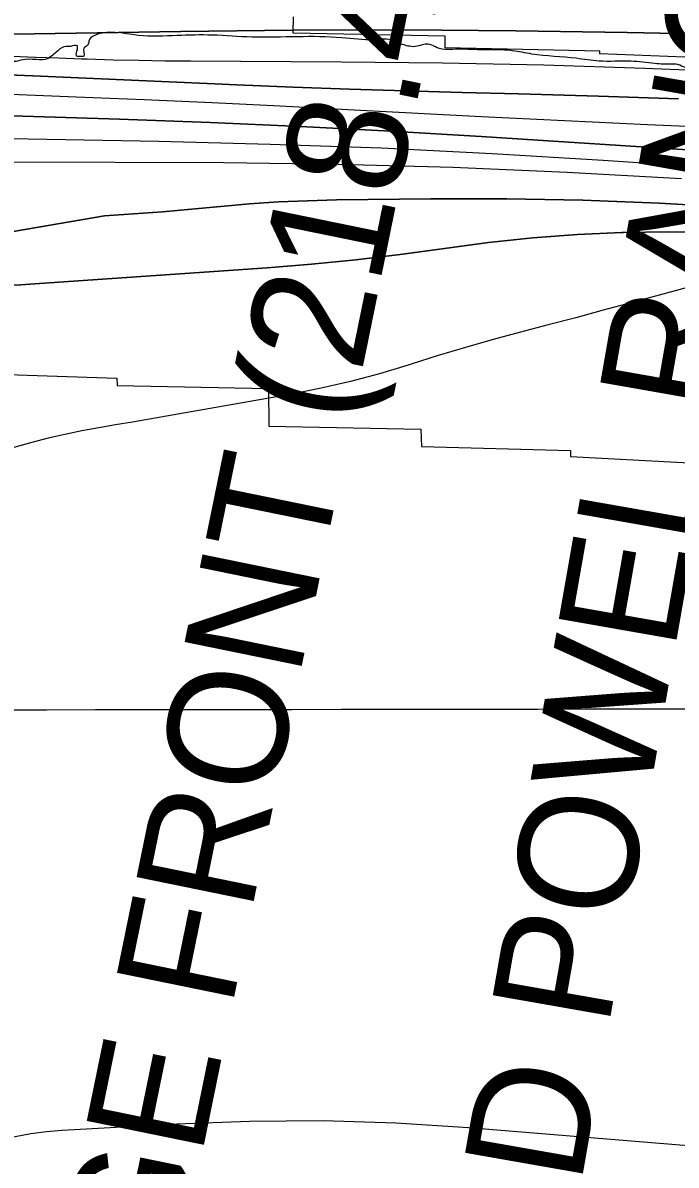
# Model space of a CAD drawing. Extents: x 3297753 to 3335611, y 652252 to 677623.
# Drawn here: x 3328455 to 3329002, y 672429 to 673384 of the extents above; entities that cross this region are included whole.
import ezdxf

# ---------------------------------------------------------------- set-up
doc = ezdxf.new("R2010")
doc.units = 0
for name, color, linetype in [('V-CHAN-NAID', 7, 'Continuous'), ('V-GRID-MAJR', 7, 'Continuous'), ('V-RIVR-EDGE', 7, 'Continuous'), ('V-RRAP-RVMT', 7, 'Continuous'), ('V-TOPO-DPTH', 7, 'Continuous'), ('V-TOPO-MAJR', 7, 'Continuous'), ('V-TOPO-MINR', 7, 'Continuous'), ('V-TOPO-WATR', 7, 'Continuous')]:
    doc.layers.add(name, color=color, linetype=linetype)

msp = doc.modelspace()

# ---------------------------------------------------------------- linework, layer by layer
at = {"layer": 'V-GRID-MAJR'}
msp.add_spline([(3301861.41, 672784.17), (3307118.42, 672787.61), (3312375.44, 672791.81), (3317632.45, 672796.78), (3322889.47, 672802.52), (3328146.48, 672809.02), (3333403.5, 672816.28)], degree=3, dxfattribs=at)
at = {"layer": 'V-RIVR-EDGE'}
msp.add_spline([(3333404.46, 672151.66), (3333402.46, 672152.3), (3333395.88, 672157.35), (3333385.45, 672170.57), (3333376.18, 672186.1), (3333371.14, 672188.05), (3333344.41, 672200.14), (3333332.01, 672204.44), (3333331.63, 672206.76), (3333330.86, 672209.09), (3333309.55, 672215.74), (3333291.34, 672223.93), (3333282.43, 672228.99), (3333277.41, 672235.98), (3333273.93, 672239.48), (3333266.56, 672239.89), (3333258.82, 672243.79), (3333251.85, 672249.62), (3333239.08, 672261.67), (3333232.51, 672271.38), (3333221.29, 672281.88), (3333206.59, 672297.43), (3333195.37, 672307.54), (3333174.47, 672321.55), (3333138.46, 672343.75), (3333100.88, 672361.29), (3333050.5, 672374.6), (3333011.36, 672384.01), (3332994.68, 672384.82), (3332965.22, 672387.22), (3332964.44, 672385.67), (3332965.2, 672382.57), (3332970.24, 672379.45), (3332970.62, 672377.51), (3332962.48, 672377.15), (3332958.6, 672376.38), (3332953.93, 672372.9), (3332948.12, 672373.3), (3332928.35, 672378.39), (3332915.17, 672380.75), (3332903.94, 672388.15), (3332899.69, 672392.43), (3332895.82, 672393.99), (3332893.87, 672392.05), (3332889.6, 672388.19), (3332888.04, 672386.64), (3332884.94, 672387.81), (3332882.23, 672390.92), (3332875.65, 672392.87), (3332865.17, 672390.96), (3332860.51, 672389.81), (3332850.05, 672393.71), (3332835.33, 672399.57), (3332830.29, 672400.74), (3332818.27, 672400), (3332813.62, 672400.78), (3332806.65, 672405.07), (3332803.55, 672408.56), (3332794.64, 672411.69), (3332787.66, 672410.93), (3332771.36, 672405.93), (3332758.56, 672402.86), (3332757.4, 672405.19), (3332756.63, 672407.9), (3332750.03, 672407.15), (3332747.31, 672404.83), (3332746.52, 672399.01), (3332744.19, 672397.85), (3332730.24, 672399.83), (3332725.59, 672403.72), (3332724.82, 672406.04), (3332720.17, 672407.61), (3332709.71, 672411.51), (3332698.1, 672420.85), (3332690.36, 672428.23), (3332685.33, 672430.19), (3332676.41, 672431.37), (3332671.38, 672433.71), (3332665.57, 672438.38), (3332658.98, 672439.95), (3332648.91, 672445.4), (3332634.57, 672449.31), (3332625.28, 672455.15), (3332608.24, 672466.44), (3332593.54, 672479.66), (3332572.63, 672493.29), (3332563.73, 672499.52), (3332555.97, 672498.37), (3332550.93, 672500.71), (3332545.13, 672506.93), (3332542.81, 672508.49), (3332533.5, 672509.28), (3332528.08, 672509.3), (3332519.93, 672508.93), (3332511.01, 672509.73), (3332502.88, 672514.4), (3332496.69, 672519.07), (3332490.9, 672529.17), (3332486.24, 672530.34), (3332463.77, 672535.83), (3332446.72, 672541.3), (3332432, 672551.03), (3332419.21, 672554.16), (3332412.25, 672560.39), (3332409.54, 672563.5), (3332406.06, 672565.06), (3332394.82, 672568.19), (3332362.25, 672570.59), (3332336.67, 672578.02), (3332302.17, 672584.32), (3332293.26, 672586.66), (3332291.71, 672587.06), (3332291.31, 672583.95), (3332300.21, 672576.56), (3332326.56, 672565.25), (3332326.94, 672562.15), (3332323.05, 672560.61), (3332299.04, 672570.75), (3332293.61, 672570.76), (3332284.3, 672570.79), (3332273.82, 672566.55), (3332268.39, 672566.17), (3332262.97, 672569.68), (3332259.48, 672570.46), (3332244.74, 672570.11), (3332224.21, 672577.92), (3332207.15, 672581.45), (3332203.67, 672584.17), (3332198.24, 672584.96), (3332181.95, 672584.61), (3332174.98, 672588.9), (3332166.85, 672593.18), (3332162.97, 672593.19), (3332151.33, 672590.12), (3332147.45, 672590.51), (3332142.81, 672594.02), (3332140.11, 672599.06), (3332133.91, 672601.41), (3332121.11, 672602.6), (3332109.48, 672603.02), (3332100.57, 672605.75), (3332097.48, 672611.58), (3332095.55, 672614.3), (3332085.48, 672620.53), (3332077.73, 672622.87), (3332070.36, 672624.06), (3332064.56, 672628.72), (3332057.2, 672633.78), (3332054.11, 672635.73), (3332049.84, 672635.74), (3332046.34, 672633.04), (3332033.16, 672636.17), (3332026.6, 672645.49), (3332021.56, 672649.38), (3332011.49, 672652.51), (3331983.2, 672659.17), (3331967.69, 672663.09), (3331958.01, 672668.93), (3331944.07, 672676.72), (3331937.49, 672681.39), (3331930.9, 672683.74), (3331921.6, 672687.64), (3331917.33, 672683.77), (3331914.23, 672683.78), (3331908.42, 672686.12), (3331904.93, 672688.84), (3331904.94, 672691.17), (3331904.95, 672695.05), (3331901.46, 672696.22), (3331885.95, 672698.58), (3331855.35, 672711.46), (3331846.05, 672715.36), (3331842.18, 672716.53), (3331839.85, 672714.98), (3331837.9, 672712.66), (3331832.86, 672712.29), (3331822.4, 672716.58), (3331803.04, 672729.81), (3331797.24, 672735.26), (3331796.86, 672739.91), (3331794.93, 672744.57), (3331790.29, 672750.01), (3331783.33, 672758.56), (3331769.4, 672770.23), (3331740.76, 672793.57), (3331727.22, 672806.78), (3331708.25, 672818.47), (3331691.21, 672829.75), (3331669.14, 672842.99), (3331655.19, 672848.07), (3331648.22, 672852.74), (3331642.81, 672857.41), (3331628.1, 672868.69), (3331623.45, 672872.19), (3331616.48, 672877.25), (3331608.73, 672879.6), (3331585.87, 672884.31), (3331561.44, 672886.31), (3331552.53, 672890.98), (3331528.51, 672898.8), (3331477.36, 672917.15), (3331432.81, 672935.1), (3331362.29, 672959.32), (3331327.03, 672972.2), (3331295.65, 672983.53), (3331246.45, 673006.14), (3331223.98, 673014.73), (3331196.86, 673024.49), (3331163.13, 673030.39), (3331113.52, 673041.37), (3331066.62, 673051.57), (3331001.52, 673071.51), (3330949.21, 673087.93), (3330876.35, 673107.11), (3330807.75, 673124.73), (3330774.81, 673132.18), (3330749.22, 673135.73), (3330728.29, 673138.5), (3330708.13, 673141.26), (3330689.52, 673145.19), (3330672.46, 673144.45), (3330668.57, 673142.52), (3330663.92, 673144.09), (3330660.05, 673146.42), (3330653.85, 673147.21), (3330650.74, 673146.06), (3330648.02, 673142.19), (3330645.31, 673143.36), (3330637.95, 673148.42), (3330632.91, 673148.43), (3330615.85, 673149.25), (3330602.66, 673148.5), (3330597.63, 673152.01), (3330587.95, 673158.24), (3330583.69, 673160.19), (3330582.52, 673158.64), (3330579.42, 673157.09), (3330570.5, 673158.28), (3330550.74, 673165.31), (3330534.06, 673162.25), (3330501.87, 673163.88), (3330463.88, 673168.24), (3330441.01, 673173.34), (3330405.73, 673178.46), (3330360.77, 673187.5), (3330332.48, 673194.55), (3330303, 673194.23), (3330290.99, 673195.42), (3330284.79, 673200.09), (3330275.1, 673202.83), (3330262.31, 673205.58), (3330242.55, 673213.38), (3330232.86, 673214.96), (3330228.21, 673214.97), (3330224.33, 673213.04), (3330220.06, 673211.89), (3330189.06, 673222.43), (3330183.25, 673226.71), (3330179, 673232.93), (3330171.64, 673236.83), (3330144.12, 673242.32), (3330092.57, 673250.98), (3330055.36, 673258.44), (3330016.2, 673264.36), (3329971.62, 673270.28), (3329928.99, 673280.08), (3329906.11, 673280.92), (3329894.09, 673283.66), (3329876.26, 673287.58), (3329859.99, 673294.99), (3329851.49, 673303.93), (3329846.07, 673308.21), (3329841.42, 673309.77), (3329825.13, 673311.37), (3329814.27, 673311), (3329803.41, 673309.48), (3329798.37, 673309.49), (3329794.5, 673311.05), (3329777.82, 673312.26), (3329748.74, 673311.94), (3329712.28, 673308.93), (3329699.09, 673308.96), (3329688.24, 673312.09), (3329677.77, 673313.28), (3329652.57, 673315.67), (3329609.53, 673316.94), (3329578.9, 673322.06), (3329560.69, 673325.98), (3329525.01, 673326.07), (3329483.13, 673328.11), (3329429.24, 673331.35), (3329396.66, 673332.98), (3329362.92, 673332.67), (3329347.41, 673333.1), (3329341.6, 673333.89), (3329338.12, 673337.39), (3329322.6, 673335.1), (3329298.17, 673334.77), (3329279.17, 673337.54), (3329264.44, 673341.45), (3329256.7, 673344.96), (3329246.62, 673345.37), (3329220.64, 673346.6), (3329191.93, 673342.02), (3329188.82, 673340.09), (3329184.17, 673342.04), (3329177.58, 673344.77), (3329172.54, 673345.17), (3329161.68, 673343.25), (3329146.94, 673340.58), (3329142.66, 673336.71), (3329137.62, 673335.95), (3329113.96, 673335.62), (3329096.13, 673339.54), (3329082.18, 673340.74), (3329068.99, 673340.77), (3329046.11, 673341.99), (3329033.71, 673345.9), (3329022.08, 673346.31), (3329007.73, 673346.74), (3329001.53, 673349.08), (3328998.43, 673349.09), (3328983.69, 673349.51), (3328963.92, 673351.5), (3328937.16, 673351.57), (3328918.17, 673353.94), (3328880.95, 673357.52), (3328864.67, 673360.28), (3328851.48, 673361.09), (3328835.58, 673361.12), (3328819.3, 673361.55), (3328801.85, 673362.76), (3328795.65, 673365.49), (3328790.61, 673365.5), (3328785.18, 673363.96), (3328778.58, 673363.98), (3328773.93, 673365.16), (3328768.9, 673367.11), (3328765.41, 673368.67), (3328749.12, 673369.48), (3328721.98, 673371.1), (3328685.14, 673371.97), (3328646.75, 673371.67), (3328613.79, 673373.31), (3328584.32, 673372.99), (3328551.74, 673373.07), (3328514.12, 673372.39), (3328511.01, 673369.68), (3328509.45, 673364.65), (3328506.34, 673362.33), (3328506.32, 673355.73), (3328503.61, 673355.35), (3328500.51, 673355.75), (3328500.91, 673361.95), (3328500.92, 673364.28), (3328495.1, 673363.91), (3328491.61, 673363.91), (3328484.23, 673360.05), (3328476.46, 673353.87), (3328453.96, 673352.37), (3328446.59, 673352), (3328445.82, 673354.33), (3328445.83, 673358.6), (3328443.9, 673359.77), (3328421.41, 673359.82), (3328413.26, 673357.9), (3328401.22, 673352.5), (3328387.25, 673348.66), (3328352.73, 673346.42), (3328324.03, 673344.55), (3328303.1, 673347.32), (3328293.79, 673347.73), (3328293, 673342.69), (3328291.45, 673341.53), (3328287.57, 673343.87), (3328282.92, 673341.55), (3328280.19, 673338.84), (3328274.37, 673338.08), (3328270.11, 673338.87), (3328264.69, 673341.98), (3328260.43, 673343.54), (3328255, 673342.39), (3328243.74, 673340.48), (3328213.47, 673330.86), (3328191.75, 673327.43), (3328177.02, 673330.18), (3328165.01, 673336.02), (3328153.77, 673337.22), (3328137.86, 673335.32), (3328118.46, 673332.65), (3328101.77, 673326.49), (3328087.8, 673321.09), (3328086.24, 673318.77), (3328084.68, 673315.28), (3328079.25, 673314.52), (3328072.66, 673314.15), (3328069.56, 673317.26), (3328061.42, 673317.28), (3328045.13, 673316.16), (3328028.07, 673317.75), (3328016.04, 673315.84), (3328007.9, 673315.08), (3327995.1, 673315.5), (3327939.61, 673299.74), (3327917.1, 673295.92), (3327871.71, 673288.66), (3327837.57, 673282.15), (3327797.22, 673272.56), (3327773.93, 673266.8), (3327770.07, 673272.24), (3327766.19, 673273.8), (3327759.6, 673272.26), (3327756.49, 673269.94), (3327755.31, 673264.52), (3327752.59, 673262.2), (3327746, 673260.66), (3327736.69, 673261.07), (3327726.22, 673262.26), (3327716.91, 673262.29), (3327706.05, 673258.44), (3327689.76, 673258.09), (3327673.47, 673258.13), (3327652.9, 673252.36), (3327639.32, 673249.29), (3327635.83, 673246.97), (3327631.94, 673241.94), (3327627.67, 673240.79), (3327613.32, 673241.21), (3327599.36, 673240.08), (3327585, 673237.02), (3327574.13, 673231.62), (3327565.98, 673232.02), (3327549.7, 673231.68), (3327527.19, 673227.47), (3327520.19, 673220.11), (3327507.78, 673220.15), (3327497.31, 673220.17), (3327470.15, 673213.26), (3327439.49, 673204.03), (3327423.91, 673200.04)], degree=3, dxfattribs=at)
at = {"layer": 'V-RRAP-RVMT'}
for p, q in [((3328681.5, 673375.04), (3328681.63, 673388.57)), ((3328808.62, 673372.51), (3328681.5, 673375.04)), ((3328808.43, 673362.64), (3328808.62, 673372.51)), ((3328937.75, 673359.78), (3328808.43, 673362.64)), ((3328937.79, 673357.59), (3328937.75, 673359.78)), ((3329068.06, 673352.55), (3328937.79, 673357.59)), ((3328403.07, 673090.99), (3328534, 673086.7)), ((3328534, 673086.7), (3328534.11, 673080.48)), ((3328534.11, 673080.48), (3328660.89, 673077.95)), ((3328660.89, 673077.95), (3328661.07, 673046.51)), ((3328661.07, 673046.51), (3328788.04, 673043.97)), ((3328788.04, 673043.97), (3328788.66, 673029.54)), ((3328788.66, 673029.54), (3328913.44, 673026.24)), ((3328913.44, 673026.24), (3328913.35, 673021.12)), ((3328913.35, 673021.12), (3329160.58, 673007.61))]:
    msp.add_line(p, q, dxfattribs=at)
at = {"layer": 'V-TOPO-DPTH'}
for points in [[(3327334.18, 673227.22), (3328389.57, 673373.43), (3328389.98, 673373.42), (3328390.39, 673373.4), (3328391.63, 673373.34), (3328393.75, 673373.29), (3328394.6, 673373.29), (3328587.59, 673376.46), (3328680.89, 673377.47), (3328774.18, 673377.77), (3328867.47, 673377.03), (3328960.75, 673375.58), (3329110.35, 673372.43)], [(3327353.53, 673157.24), (3328318.73, 673343.54), (3328353.27, 673342.91), (3328387.8, 673342.07), (3328422.31, 673340.9), (3328456.83, 673339.51), (3328463.8, 673339.19), (3328501.79, 673337.5), (3328539.78, 673335.82), (3328577.78, 673334.18), (3328615.77, 673332.57), (3328634.1, 673331.8), (3328681.26, 673329.93), (3328728.43, 673328.23), (3328775.61, 673326.78), (3328822.79, 673325.5), (3328869.87, 673324.33), (3328936.82, 673322.4), (3329003.75, 673320.07)], [(3329003.75, 673320.07), (3328936.82, 673322.4), (3328869.87, 673324.33), (3328822.79, 673325.5), (3328775.61, 673326.78), (3328728.43, 673328.23), (3328681.26, 673329.93), (3328634.1, 673331.8), (3328615.77, 673332.57), (3328577.78, 673334.18), (3328539.78, 673335.82), (3328501.79, 673337.5), (3328463.8, 673339.19), (3328456.83, 673339.51), (3328422.31, 673340.9), (3328387.8, 673342.07), (3328353.27, 673342.91), (3328318.73, 673343.54), (3327353.53, 673157.24)], [(3327365.85, 673118.57), (3328350.71, 673307.61), (3328367.8, 673307.62), (3328384.89, 673307.51), (3328401.98, 673307.19), (3328419.06, 673306.75), (3328536.21, 673303.03), (3328611.86, 673300.25), (3328687.47, 673296.99), (3328763.06, 673292.99), (3328838.61, 673288.5), (3329153.83, 673268.24)], [(3329153.83, 673268.24), (3328838.61, 673288.5), (3328763.06, 673292.99), (3328687.47, 673296.99), (3328611.86, 673300.25), (3328536.21, 673303.03), (3328419.06, 673306.75), (3328401.98, 673307.19), (3328384.89, 673307.51), (3328367.8, 673307.62), (3328350.71, 673307.61), (3327365.85, 673118.57)], [(3329006.08, 673253.08), (3328910.46, 673258.55), (3328814.8, 673262.8), (3328719.07, 673265.23), (3328623.31, 673266.44), (3328441.1, 673267.02), (3328436.4, 673266.99), (3328431.71, 673266.89), (3328427.02, 673266.71), (3328422.33, 673266.46), (3328417.64, 673266.16), (3328412.96, 673265.83), (3328408.27, 673265.48), (3328403.59, 673265.11), (3328396.61, 673264.53), (3327401.52, 673062.37)], [(3329006.08, 673253.08), (3328910.46, 673258.55), (3328814.8, 673262.8), (3328719.07, 673265.23), (3328623.31, 673266.44), (3328441.1, 673267.02), (3328436.4, 673266.99), (3328431.71, 673266.89), (3328427.02, 673266.71), (3328422.33, 673266.46), (3328417.64, 673266.16), (3328412.96, 673265.83), (3328408.27, 673265.48), (3328403.59, 673265.11), (3328396.61, 673264.53), (3327401.52, 673062.37)], [(3327283.94, 673009.74), (3328523.74, 673222.15), (3328548, 673223.81), (3328572.25, 673225.66), (3328596.47, 673227.77), (3328620.69, 673230.06), (3328644.9, 673232.17), (3328669.14, 673233.85), (3328693.42, 673234.9), (3328717.72, 673235.53), (3328796.46, 673236.53), (3328860.13, 673236.55), (3328923.76, 673235.5), (3328987.35, 673232.87), (3329050.91, 673229.17)], [(3329050.91, 673229.17), (3328987.35, 673232.87), (3328923.76, 673235.5), (3328860.13, 673236.55), (3328796.46, 673236.53), (3328717.72, 673235.53), (3328693.42, 673234.9), (3328669.14, 673233.85), (3328644.9, 673232.17), (3328620.69, 673230.06), (3328596.47, 673227.77), (3328572.25, 673225.66), (3328548, 673223.81), (3328523.74, 673222.15), (3327283.94, 673009.74)], [(3327273.35, 672927.33), (3328388.87, 673154.94), (3328402.3, 673158.38), (3328409.53, 673160.03), (3328416.81, 673161.41), (3328424.15, 673162.41), (3328431.53, 673163.14), (3328438.95, 673163.67), (3328446.36, 673164.2), (3328453.78, 673164.71), (3328461.2, 673165.23), (3328659.53, 673178.82), (3328696.73, 673181.82), (3328733.86, 673185.42), (3328770.89, 673189.93), (3328807.85, 673195.03), (3328844.83, 673199.9), (3328881.89, 673203.89), (3328919.06, 673206.53), (3328956.32, 673208.27), (3328957.23, 673208.3), (3328994.99, 673208.8), (3329032.73, 673208.52)], [(3329032.73, 673208.52), (3328994.99, 673208.8), (3328957.23, 673208.3), (3328956.32, 673208.27), (3328919.06, 673206.53), (3328881.89, 673203.89), (3328844.83, 673199.9), (3328807.85, 673195.03), (3328770.89, 673189.93), (3328733.86, 673185.42), (3328696.73, 673181.82), (3328659.53, 673178.82), (3328461.2, 673165.23), (3328453.78, 673164.71), (3328446.36, 673164.2), (3328438.95, 673163.67), (3328431.53, 673163.14), (3328424.15, 673162.41), (3328416.81, 673161.41), (3328409.53, 673160.03), (3328402.3, 673158.38), (3328388.87, 673154.94), (3327273.35, 672927.33)]]:
    msp.add_lwpolyline(points, dxfattribs=at)
at = {"layer": 'V-TOPO-MAJR'}
for points in [[(3329044.15, 673171.23), (3328963.8, 673149.49), (3328940.76, 673143.29), (3328917.71, 673137.14), (3328894.63, 673131.04), (3328871.55, 673124.99), (3328848.51, 673118.78), (3328825.55, 673112.3), (3328802.71, 673105.43), (3328779.94, 673098.3), (3328777.54, 673097.52), (3328753.5, 673090.31), (3328729.29, 673083.76), (3328704.84, 673078.21), (3328680.22, 673073.33), (3328575.38, 673054.76), (3328561.23, 673052.28), (3328547.08, 673049.83), (3328532.92, 673047.43), (3328518.75, 673045.06), (3328504.63, 673042.49), (3328490.57, 673039.62), (3328476.61, 673036.3), (3328462.72, 673032.69), (3328350.14, 673001.5)], [(3327835.46, 672521.88), (3327889.54, 672508.95), (3328193.77, 672445.81), (3328218.13, 672441.71), (3328242.58, 672438.85), (3328267.18, 672437.84), (3328291.88, 672438.06), (3328383.41, 672442.35), (3328396.65, 672443.36), (3328409.82, 672444.89), (3328422.88, 672447.17), (3328435.86, 672449.97), (3328448.84, 672452.79), (3328461.89, 672455.13), (3328475.06, 672456.74), (3328488.29, 672457.87), (3328583.92, 672463.36), (3328645.01, 672465.58), (3328706.08, 672466.1), (3328767.12, 672464.06), (3328828.13, 672460.31), (3329066.11, 672440.68)]]:
    msp.add_lwpolyline(points, dxfattribs=at)
at = {"layer": 'V-TOPO-MINR'}
for points in [[(3329110.35, 673372.43), (3328960.75, 673375.58), (3328867.47, 673377.03), (3328774.18, 673377.77), (3328680.89, 673377.47), (3328587.59, 673376.46), (3328394.6, 673373.29), (3328393.75, 673373.29), (3328391.63, 673373.34), (3328390.39, 673373.4), (3328389.98, 673373.42), (3328389.57, 673373.43), (3327334.18, 673227.22)], [(3329060.14, 673342.12), (3328975.56, 673345.44), (3328890.95, 673348.1), (3328806.33, 673349.76), (3328721.68, 673350.75), (3328595.62, 673351.48), (3328574, 673351.69), (3328552.37, 673352.02), (3328530.76, 673352.52), (3328509.14, 673353.14), (3328504.33, 673353.3), (3328485.12, 673353.97), (3328465.92, 673354.71), (3328446.72, 673355.55), (3328427.52, 673356.45), (3328408.32, 673357.32), (3328389.12, 673358.07), (3328369.91, 673358.66), (3328350.7, 673359.14), (3327364.54, 673173.82)], [(3329023.98, 673296.28), (3328977.68, 673298.33), (3328931.38, 673300.48), (3328885.09, 673302.76), (3328838.8, 673305.13), (3328727.22, 673311.01), (3328670.44, 673313.89), (3328613.64, 673316.61), (3328556.84, 673319.11), (3328500.04, 673321.45), (3328438.7, 673323.86), (3328412.55, 673324.75), (3328386.4, 673325.46), (3328360.24, 673325.9), (3328334.08, 673326.16), (3327359.11, 673139.56)], [(3329153.83, 673268.24), (3328838.61, 673288.5), (3328763.06, 673292.99), (3328687.47, 673296.99), (3328611.86, 673300.25), (3328536.21, 673303.03), (3328419.06, 673306.75), (3328401.98, 673307.19), (3328384.89, 673307.51), (3328367.8, 673307.62), (3328350.71, 673307.61), (3327365.85, 673118.57)], [(3329237.33, 673248.86), (3328940.62, 673268.66), (3328847.82, 673274.18), (3328754.98, 673278.78), (3328662.08, 673282.02), (3328569.14, 673284.36), (3328397.15, 673287.42), (3328390.18, 673287.5), (3328383.21, 673287.53), (3328376.23, 673287.47), (3328369.26, 673287.36), (3328338.69, 673286.7), (3328329.1, 673286.42), (3328319.51, 673286.05), (3328309.94, 673285.55), (3328300.36, 673284.95), (3328290.8, 673284.17), (3328281.26, 673283.25), (3328271.74, 673282.11), (3328262.23, 673280.83), (3327356.5, 673090.77)], [(3329006.08, 673253.08), (3328910.46, 673258.55), (3328814.8, 673262.8), (3328719.07, 673265.23), (3328623.31, 673266.44), (3328441.1, 673267.02), (3328436.4, 673266.99), (3328431.71, 673266.89), (3328427.02, 673266.71), (3328422.33, 673266.46), (3328417.64, 673266.16), (3328412.96, 673265.83), (3328408.27, 673265.48), (3328403.59, 673265.11), (3328396.61, 673264.53), (3327401.52, 673062.37)], [(3329050.91, 673229.17), (3328987.35, 673232.87), (3328923.76, 673235.5), (3328860.13, 673236.55), (3328796.46, 673236.53), (3328717.72, 673235.53), (3328693.42, 673234.9), (3328669.14, 673233.85), (3328644.9, 673232.17), (3328620.69, 673230.06), (3328596.47, 673227.77), (3328572.25, 673225.66), (3328548, 673223.81), (3328523.74, 673222.15), (3327283.94, 673009.74)], [(3329032.73, 673208.52), (3328994.99, 673208.8), (3328957.23, 673208.3), (3328956.32, 673208.27), (3328919.06, 673206.53), (3328881.89, 673203.89), (3328844.83, 673199.9), (3328807.85, 673195.03), (3328770.89, 673189.93), (3328733.86, 673185.42), (3328696.73, 673181.82), (3328659.53, 673178.82), (3328461.2, 673165.23), (3328453.78, 673164.71), (3328446.36, 673164.2), (3328438.95, 673163.67), (3328431.53, 673163.14), (3328424.15, 673162.41), (3328416.81, 673161.41), (3328409.53, 673160.03), (3328402.3, 673158.38), (3328388.87, 673154.94), (3327273.35, 672927.33)]]:
    msp.add_lwpolyline(points, dxfattribs=at)
at = {"layer": 'V-TOPO-WATR'}
msp.add_lwpolyline([(3329003.75, 673320.07), (3328936.82, 673322.4), (3328869.87, 673324.33), (3328822.79, 673325.5), (3328775.61, 673326.78), (3328728.43, 673328.23), (3328681.26, 673329.93), (3328634.1, 673331.8), (3328615.77, 673332.57), (3328577.78, 673334.18), (3328539.78, 673335.82), (3328501.79, 673337.5), (3328463.8, 673339.19), (3328456.83, 673339.51), (3328422.31, 673340.9), (3328387.8, 673342.07), (3328353.27, 673342.91), (3328318.73, 673343.54), (3327353.53, 673157.24)], dxfattribs=at)

# ---------------------------------------------------------------- texts
at = {"layer": 'V-CHAN-NAID'}
for s, rotation, p in [('RICHARD POWEL RANGE REAR', 80.04026, (3328833.14, 671906.04)), ('RICHARD POWEL RANGE FRONT (218.4)', 78.44858, (3328293.62, 670913.56))]:
    msp.add_text(s, height=100, rotation=rotation, dxfattribs=at).set_placement(p)

doc.saveas('drawing.dxf')
